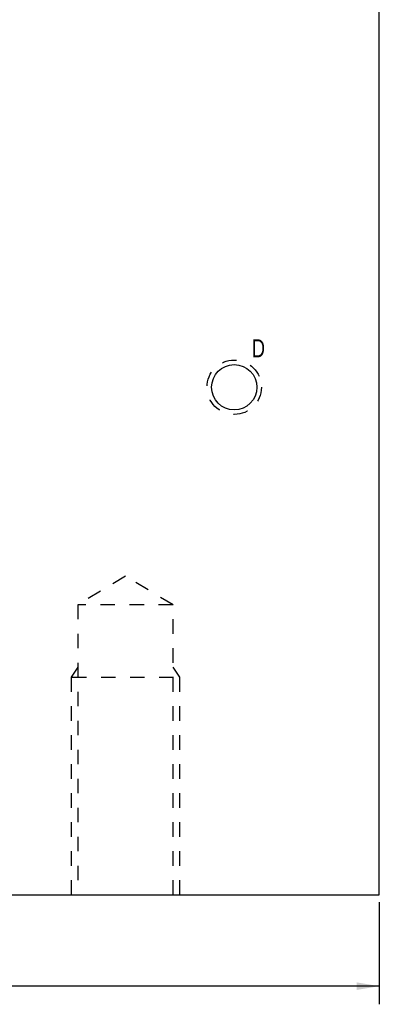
# Model space of a CAD drawing. Header units: inches. Extents: x 1802 to 2468, y -253 to -72.
# Tile 553 of 570: x 2445.59 to 2448.07, y -195.21 to -188.42. Entities that reach past the tile are written whole.
import ezdxf

# ---------------------------------------------------------------- set-up
doc = ezdxf.new("R2010")
doc.units = ezdxf.units.IN
doc.header["$LTSCALE"] = 0.5
doc.header["$MEASUREMENT"] = 0
doc.linetypes.add('HIDDEN', pattern=[0.225, 0.15, -0.075])
for name, color, linetype in [('SID-M-D', 42, 'Continuous'), ('SID-M-H', 4, 'HIDDEN'), ('SID-M-S', 105, 'Continuous')]:
    doc.layers.add(name, color=color, linetype=linetype)
doc.styles.add('SLDTEXTSTYLE0', font='TXT', dxfattribs={"width": 0.595745})

msp = doc.modelspace()

# ---------------------------------------------------------------- linework, layer by layer
at = {"layer": 'SID-M-D'}
for p, q in [((2448.06754, -194.50117), (2448.06754, -195.20609)), ((2448.06754, -195.08109), (2439.59275, -195.08109))]:
    msp.add_line(p, q, dxfattribs=at)
msp.add_solid([(2448.06754, -195.08109), (2447.91154, -195.05509), (2447.91154, -195.10709)], dxfattribs=at)
at = {"layer": 'SID-M-H'}
for p, q in [((2446.31754, -192.25403), (2445.98944, -192.45117)), ((2446.64564, -192.45117), (2446.31754, -192.25403)), ((2446.64564, -192.45117), (2445.98944, -192.45117)), ((2445.98944, -192.45117), (2445.98944, -194.45117)), ((2446.64564, -194.45117), (2446.64564, -192.45117)), ((2445.98944, -192.88082), (2445.94254, -192.95117)), ((2446.69254, -192.95117), (2446.64564, -192.88082)), ((2445.94254, -192.95117), (2445.94254, -194.45117)), ((2445.94254, -192.95117), (2445.94975, -192.95117)), ((2446.69254, -194.45117), (2446.69254, -192.95117))]:
    msp.add_line(p, q, dxfattribs=at)
msp.add_circle((2447.06754, -190.95117), 0.1875, dxfattribs=at)
msp.add_open_spline([(2445.94974, -192.95117), (2445.97109, -192.95117), (2446.00574, -192.95117), (2446.05238, -192.95117), (2446.1092, -192.95117), (2446.17404, -192.95117), (2446.24438, -192.95117), (2446.31754, -192.95117), (2446.3907, -192.95117), (2446.46105, -192.95117), (2446.52588, -192.95117), (2446.58271, -192.95117), (2446.62934, -192.95117), (2446.664, -192.95117), (2446.68534, -192.95117), (2446.69254, -192.95117), (2446.69115, -192.95117), (2446.69254, -192.95117)], degree=3, knots=[0, 0, 0, 0, 0.0666701, 0.1333365, 0.2000029, 0.2666694, 0.3333358, 0.4000022, 0.4666686, 0.533335, 0.6000015, 0.6666679, 0.7333343, 0.8000007, 0.8666672, 0.9333336, 1, 1, 1, 1], dxfattribs=at)
at = {"layer": 'SID-M-S'}
for p, q in [((2448.06754, -194.45117), (2448.06754, -174.45117)), ((2440.08754, -194.45117), (2448.06754, -194.45117))]:
    msp.add_line(p, q, dxfattribs=at)
msp.add_circle((2447.06754, -190.95117), 0.15625, dxfattribs=at)

# ---------------------------------------------------------------- texts
at = {"layer": 'SID-M-D', "style": 'SLDTEXTSTYLE0', "width": 0.75}
msp.add_text('D', height=0.125, dxfattribs=at).set_placement((2447.18939, -190.74464))

doc.saveas('drawing.dxf')
